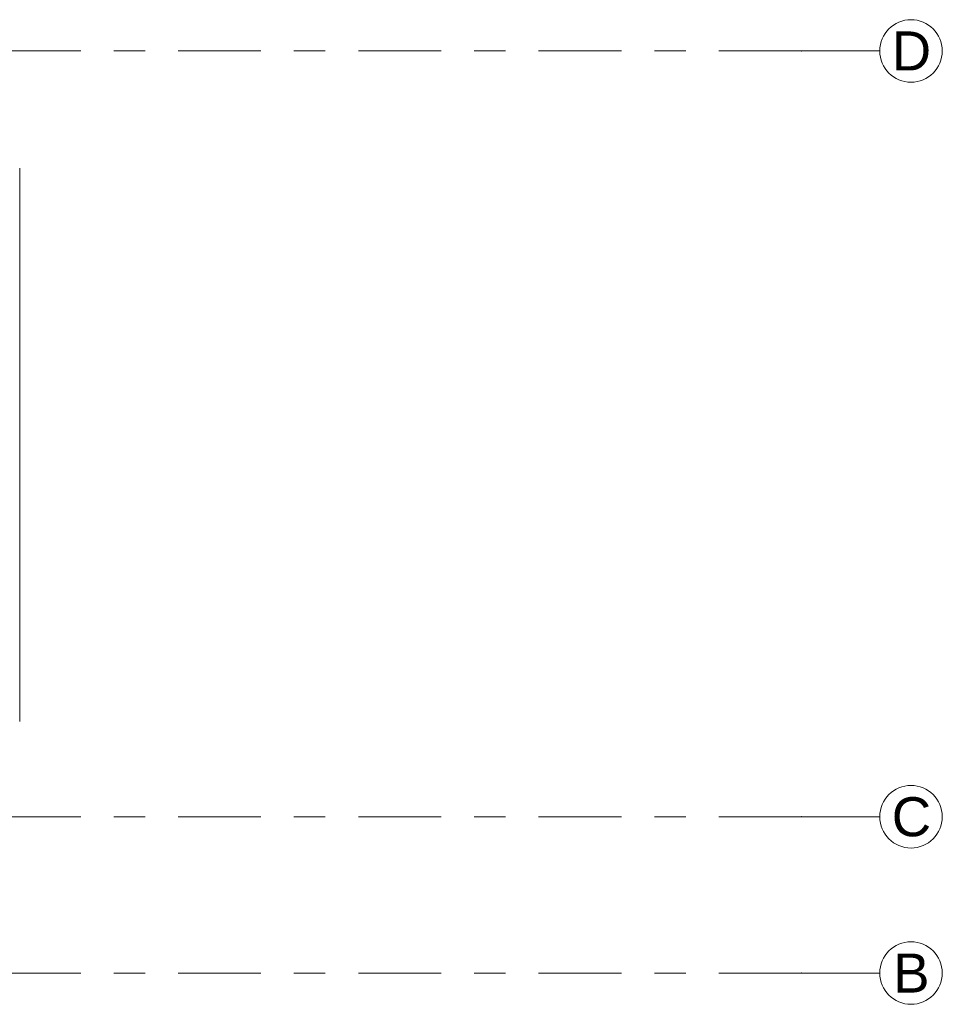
# Model space of a CAD drawing. Header units: metres. Extents: x -3.6 to 84.5, y -11 to 16.8.
# Tile 379 of 389: x 62.4 to 65.4, y 5.2 to 8.4. Entities that reach past the tile are written whole.
import ezdxf

# ---------------------------------------------------------------- set-up
doc = ezdxf.new("R2010")
doc.units = ezdxf.units.M
doc.header["$MEASUREMENT"] = 0
doc.linetypes.add('Strichlinie doppelt', pattern=[0.546806, 0.264583, -0.105833, 0.070556, -0.105833])
doc.layers.add('451 - Universal.Achsen Raster', color=7, linetype='Continuous')
doc.layers.add('604 - Struktur.Wand Aussen', color=7, linetype='Continuous')
doc.styles.add('ERSTELLTER_STIL_2', font='txt')

msp = doc.modelspace()

# ---------------------------------------------------------------- linework, layer by layer
at = {"layer": '451 - Universal.Achsen Raster', "color": 160, "linetype": 'Strichlinie doppelt', "lineweight": 9, "true_color": 0x3232ff}
for p, q in [((64.935, 8.3), (-3.175, 8.3)), ((64.935, 8.3), (65.185, 8.3)), ((64.935, 5.85), (-3.175, 5.85)), ((64.935, 5.85), (65.185, 5.85)), ((64.935, 5.35), (-3.175, 5.35)), ((64.935, 5.35), (65.185, 5.35))]:
    msp.add_line(p, q, dxfattribs=at)
at = {"layer": '451 - Universal.Achsen Raster', "color": 160, "linetype": 'Continuous', "lineweight": 9, "true_color": 0x3232ff}
for centre in [(65.285, 8.3), (65.285, 5.85), (65.285, 5.35)]:
    msp.add_circle(centre, 0.1, dxfattribs=at)
at = {"layer": '451 - Universal.Achsen Raster', "color": 160, "linetype": 'Strichlinie doppelt', "lineweight": 9, "true_color": 0x3232ff}
for p in [(64.935, 8.3), (64.935, 8.3), (64.935, 5.85), (64.935, 5.85), (64.935, 5.35), (64.935, 5.35)]:
    msp.add_point(p, dxfattribs=at)
at = {"layer": '604 - Struktur.Wand Aussen', "color": 7, "linetype": 'Continuous', "lineweight": 13}
msp.add_line((62.435, 6.155), (62.435, 7.925), dxfattribs=at)

# ---------------------------------------------------------------- texts
at = {"layer": '451 - Universal.Achsen Raster', "color": 160, "lineweight": 9, "true_color": 0x3232ff, "char_height": 0.125, "attachment_point": 1, "style": 'ERSTELLTER_STIL_2'}
for s, insert in [('\\A1;{\\pql;\\pt0;\\fArial|b0|i0|c0|p38;D}', (65.2233, 8.3625)), ('\\A1;{\\pql;\\pt0;\\fArial|b0|i0|c0|p38;C}', (65.2233, 5.9125)), ('\\A1;{\\pql;\\pt0;\\fArial|b0|i0|c0|p38;B}', (65.2279, 5.4125))]:
    msp.add_mtext(s, dxfattribs=dict(at, insert=insert))

doc.saveas('drawing.dxf')
